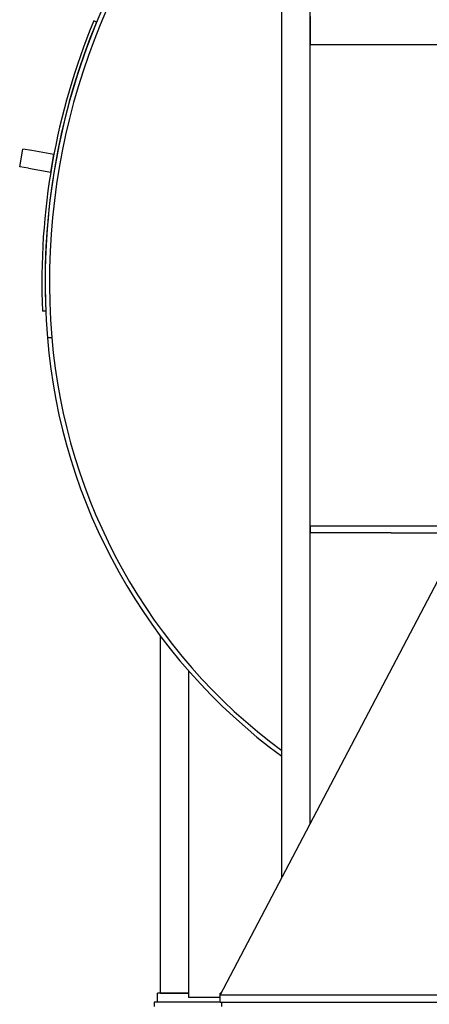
# Model space of a CAD drawing. Header units: inches. Extents: x 5 to 1128, y -85 to 748.
# Tile 278 of 656: x 352 to 375, y 254 to 309. Entities that reach past the tile are written whole.
import ezdxf

# ---------------------------------------------------------------- set-up
doc = ezdxf.new("R2010")
doc.units = ezdxf.units.IN
doc.header["$LTSCALE"] = 32
doc.header["$MEASUREMENT"] = 0
doc.layers.add('Visible (ANSI)', color=7, linetype='Continuous', lineweight=30)

msp = doc.modelspace()

# ---------------------------------------------------------------- linework, layer by layer
at = {"layer": 'Visible (ANSI)'}
for p, q in [((366.88413, 260.93687), (366.88413, 316.92117)), ((368.46813, 263.95821), (368.46813, 316.92117)), ((356.58612, 308.60293), (356.4207, 308.67132)), ((368.46813, 308.92117), (368.46813, 307.33717)), ((408.46813, 307.33717), (368.46813, 307.33717)), ((352.3029, 300.55636), (352.47655, 301.54116)), ((352.96895, 301.45434), (352.47655, 301.54116)), ((354.19996, 301.23728), (352.96895, 301.45434)), ((354.02631, 300.25247), (354.19996, 301.23728)), ((352.7953, 300.46953), (352.3029, 300.55636)), ((352.7953, 300.46953), (354.02631, 300.25247)), ((353.74937, 292.51491), (353.57053, 292.50722)), ((353.84209, 291.03536), (354.09125, 291.05588)), ((354.09125, 291.05588), (353.84209, 291.03536)), ((363.46813, 254.42117), (376.96813, 280.17117)), ((368.46813, 280.54617), (368.46813, 280.17117)), ((372.96813, 280.54617), (368.46813, 280.54617)), ((372.96813, 280.17117), (368.46813, 280.17117)), ((376.96813, 280.54617), (372.96813, 280.54617)), ((372.96813, 280.17117), (376.96813, 280.17117)), ((360.13413, 254.54617), (360.13413, 274.42181)), ((361.71813, 254.29617), (361.71813, 272.46721)), ((359.96813, 254.04617), (359.96813, 254.54617)), ((361.71813, 254.54617), (359.96813, 254.54617)), ((360.13413, 254.54617), (361.71813, 254.54617)), ((363.46813, 254.42117), (363.46813, 254.54617)), ((363.53367, 254.54617), (363.46813, 254.54617)), ((413.46813, 254.42117), (363.46813, 254.42117)), ((382.46813, 254.42117), (363.46813, 254.42117)), ((363.46813, 254.04617), (363.46813, 254.42117)), ((359.78063, 254.04617), (359.78063, 253.79617)), ((363.46813, 254.04617), (359.78063, 254.04617)), ((363.46813, 254.29617), (361.71813, 254.29617)), ((363.46813, 254.04617), (382.46813, 254.04617)), ((363.53063, 254.04617), (363.53063, 253.79617))]:
    msp.add_line(p, q, dxfattribs=at)
for centre, radius, start, end in [((391.56336, 294.14139), 37.84893, 94.726002, 184.707209), ((391.56336, 294.14139), 37.59893, 94.726002, 184.707209), ((391.56336, 294.14139), 38.02795, 157.537075, 182.462925), ((391.56336, 294.14139), 37.84895, 157.537075, 182.462925), ((385.88883, 293.67414), 32.15519, 184.707209, 233.769844), ((385.88883, 293.67414), 31.90519, 184.707209, 233.4402)]:
    msp.add_arc(centre, radius, start, end, dxfattribs=at)

doc.saveas('drawing.dxf')
